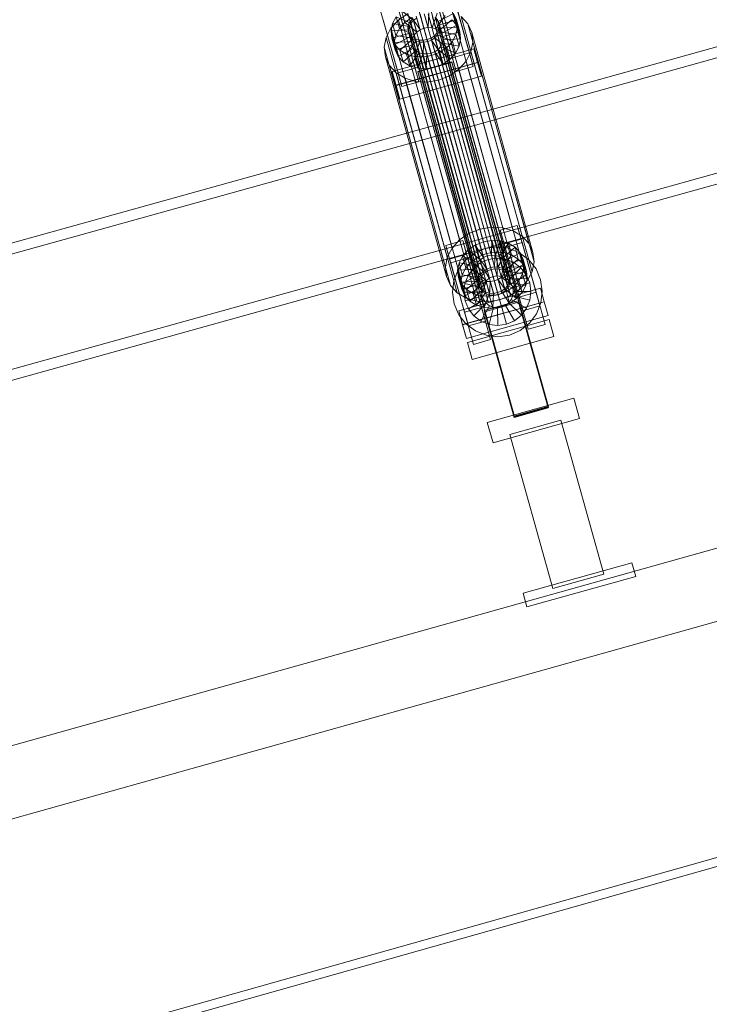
# Model space of a CAD drawing. Header units: millimetres. Extents: x -3490 to 61924, y -72580 to 6847.
# Tile 706 of 1056: x 7902 to 8292, y 1995 to 2552. Entities that reach past the tile are written whole.
import ezdxf

# ---------------------------------------------------------------- set-up
doc = ezdxf.new("R2010")
doc.units = ezdxf.units.MM
doc.layers.add('COTAS_P', color=1, linetype='Continuous', lineweight=0)
doc.layers.add('lateral_C01', color=7, linetype='Continuous', lineweight=0)
doc.dimstyles.new('R19_100', dxfattribs={"dimtxt": 250, "dimasz": 150, "dimexe": 150, "dimexo": 80, "dimgap": 100, "dimtad": 1, "dimtih": 1, "dimtoh": 1, "dimdsep": 46, "dimcen": 0.09, "dimadec": 0, "dimazin": 0, "dimtfac": 1, "dimtdec": 4, "dimtofl": 0, "dimtmove": 0, "dimatfit": 3, "dimfxl": 1, "dimtolj": 1, "dimtzin": 0, "dimarcsym": 0})

# ---------------------------------------------------------------- blocks, each defined once
blk = doc.blocks.new('DIM_R29_1')
at = {"layer": 'COTAS_P'}
for p, q in [((807.35, 1106.67), (9950.73, 3666.67)), ((9950.73, 3666.67), (9794.15, 3669.56)), ((9950.73, 3666.67), (9818.41, 3582.9)), ((10193.38, 2800), (9950.73, 3666.67)), ((807.35, 1106.67), (939.66, 1190.45)), ((1050, 240), (807.35, 1106.67)), ((807.35, 1106.67), (963.92, 1103.78))]:
    blk.add_line(p, q, dxfattribs=at)
blk.add_text('9495 P', height=250, rotation=15.6414, dxfattribs=at).set_placement((5352.08, 2482.97))

msp = doc.modelspace()

# ---------------------------------------------------------------- linework, layer by layer
at = {"layer": 'lateral_C01'}
for p, q in [((1103.221, 51.156), (10242.208, 2626.749)), ((1104.577, 46.344), (10243.564, 2621.936)), ((8578.496, 2615.331), (8144.954, 2494.743)), ((8146.562, 2488.963), (8580.104, 2609.55)), ((8135.809, 2568.491), (8146.442, 2530.636)), ((8156.072, 2533.332), (8145.439, 2571.187)), ((8125.257, 2524.705), (8114.624, 2562.559)), ((8147.591, 2563.45), (8158.224, 2525.596)), ((8104.994, 2559.863), (8115.627, 2522.008)), ((8124.405, 2551.767), (8117.672, 2557.249)), ((8117.672, 2557.249), (8119.516, 2550.618)), ((8127.298, 2558.023), (8161.881, 2433.689)), ((8133.82, 2559.113), (8168.403, 2434.778)), ((8148.594, 2522.9), (8137.961, 2560.754)), ((8140.281, 2558.764), (8174.864, 2434.429)), ((8146.241, 2556.999), (8180.824, 2432.664)), ((8117.779, 2514.272), (8107.146, 2552.126)), ((8111.65, 2547.314), (8115.822, 2551.915)), ((8112.516, 2549.889), (8114.552, 2553.807)), ((8122.927, 2550.137), (8114.552, 2553.807)), ((8114.552, 2553.807), (8116.396, 2547.175)), ((8115.822, 2551.915), (8121.159, 2555.568)), ((8115.822, 2551.915), (8150.405, 2427.581)), ((8116.776, 2554.823), (8127.409, 2516.968)), ((8123.509, 2553.35), (8119.516, 2550.618)), ((8121.159, 2555.568), (8155.742, 2431.234)), ((8121.655, 2549.386), (8122.62, 2551.242)), ((8122.62, 2551.242), (8124.098, 2552.872)), ((8122.62, 2551.242), (8162.736, 2407.013)), ((8124.405, 2551.767), (8122.927, 2550.137)), ((8123.509, 2553.35), (8128.141, 2546.43)), ((8124.098, 2552.872), (8164.214, 2408.644)), ((8126.296, 2553.061), (8124.405, 2551.767)), ((8126.25, 2545.136), (8124.405, 2551.767)), ((8125.989, 2554.167), (8166.105, 2409.938)), ((8128.141, 2546.43), (8126.296, 2553.061)), ((8128.101, 2555.186), (8130.316, 2547.3)), ((8128.164, 2555.036), (8168.28, 2410.808)), ((8130.316, 2547.3), (8128.472, 2553.931)), ((8130.475, 2555.423), (8170.592, 2411.194)), ((8132.627, 2547.686), (8130.783, 2554.317)), ((8132.98, 2556.002), (8132.627, 2547.686)), ((8132.765, 2555.299), (8172.881, 2411.071)), ((8134.916, 2547.562), (8133.072, 2554.194)), ((8134.876, 2554.673), (8174.993, 2410.445)), ((8137.813, 2555.74), (8134.916, 2547.562)), ((8137.028, 2546.937), (8135.184, 2553.568)), ((8136.667, 2553.589), (8138.013, 2552.12)), ((8136.667, 2553.589), (8176.783, 2409.361)), ((8138.321, 2551.014), (8136.974, 2552.484)), ((8138.818, 2545.853), (8136.974, 2552.484)), ((8142.271, 2554.42), (8137.028, 2546.937)), ((8138.013, 2552.12), (8138.824, 2550.365)), ((8138.013, 2552.12), (8178.13, 2407.891)), ((8138.321, 2551.014), (8147.049, 2555.66)), ((8139.132, 2549.26), (8138.321, 2551.014)), ((8140.165, 2544.383), (8138.321, 2551.014)), ((8146.05, 2552.131), (8138.818, 2545.853)), ((8148.762, 2551.956), (8139.132, 2549.26)), ((8148.893, 2549.029), (8146.05, 2552.131)), ((8147.049, 2555.66), (8148.762, 2551.956)), ((8147.049, 2555.66), (8148.893, 2549.029)), ((8150.606, 2545.325), (8148.762, 2551.956)), ((8148.762, 2551.956), (8149.227, 2547.904)), ((8151.294, 2553.938), (8155.094, 2549.791)), ((8151.294, 2553.938), (8185.877, 2429.604)), ((8108.929, 2542.077), (8111.65, 2547.314)), ((8111.65, 2547.314), (8146.234, 2422.979)), ((8111.703, 2545.764), (8112.516, 2549.889)), ((8121.578, 2546.327), (8111.703, 2545.764)), ((8111.703, 2545.764), (8113.547, 2539.132)), ((8112.169, 2541.711), (8111.703, 2545.764)), ((8121.963, 2548.281), (8112.516, 2549.889)), ((8112.516, 2549.889), (8114.36, 2543.258)), ((8116.396, 2547.175), (8114.36, 2543.258)), ((8119.516, 2550.618), (8116.396, 2547.175)), ((8116.396, 2547.175), (8124.772, 2543.505)), ((8119.516, 2550.618), (8126.25, 2545.136)), ((8121.27, 2547.432), (8121.655, 2549.386)), ((8121.491, 2545.512), (8121.27, 2547.432)), ((8121.27, 2547.432), (8161.387, 2403.204)), ((8122.302, 2543.758), (8121.491, 2545.512)), ((8121.491, 2545.512), (8161.607, 2401.284)), ((8121.963, 2548.281), (8121.578, 2546.327)), ((8123.422, 2539.696), (8121.578, 2546.327)), ((8121.578, 2546.327), (8121.798, 2544.407)), ((8121.655, 2549.386), (8161.772, 2405.158)), ((8122.927, 2550.137), (8121.963, 2548.281)), ((8123.807, 2541.65), (8121.963, 2548.281)), ((8124.772, 2543.505), (8122.927, 2550.137)), ((8126.25, 2545.136), (8128.141, 2546.43)), ((8128.141, 2546.43), (8130.316, 2547.3)), ((8130.316, 2547.3), (8132.627, 2547.686)), ((8132.627, 2547.686), (8134.916, 2547.562)), ((8134.916, 2547.562), (8137.028, 2546.937)), ((8137.028, 2546.937), (8138.818, 2545.853)), ((8138.66, 2546.491), (8137.696, 2544.636)), ((8138.003, 2543.531), (8138.968, 2545.386)), ((8139.045, 2548.446), (8138.66, 2546.491)), ((8138.66, 2546.491), (8178.777, 2402.263)), ((8138.818, 2545.853), (8140.165, 2544.383)), ((8138.824, 2550.365), (8139.045, 2548.446)), ((8178.941, 2406.137), (8138.824, 2550.365)), ((8138.968, 2545.386), (8139.353, 2547.34)), ((8138.968, 2545.386), (8148.415, 2543.778)), ((8140.812, 2538.755), (8138.968, 2545.386)), ((8139.045, 2548.446), (8179.162, 2404.217)), ((8139.132, 2549.26), (8140.976, 2542.629)), ((8139.353, 2547.34), (8139.132, 2549.26)), ((8139.353, 2547.34), (8149.227, 2547.904)), ((8141.197, 2540.709), (8139.353, 2547.34)), ((8148.893, 2549.029), (8140.165, 2544.383)), ((8140.976, 2542.629), (8150.606, 2545.325)), ((8149.227, 2547.904), (8148.415, 2543.778)), ((8150.606, 2545.325), (8148.893, 2549.029)), ((8149.227, 2547.904), (8151.072, 2541.272)), ((8151.072, 2541.272), (8150.606, 2545.325)), ((8155.094, 2549.791), (8157.384, 2544.84)), ((8155.094, 2549.791), (8189.677, 2425.457)), ((8163.398, 2428.431), (8596.941, 2549.019)), ((8107.842, 2536.562), (8108.929, 2542.077)), ((8108.929, 2542.077), (8143.512, 2417.742)), ((8121.798, 2544.407), (8112.169, 2541.711)), ((8112.169, 2541.711), (8114.013, 2535.08)), ((8113.882, 2538.007), (8112.169, 2541.711)), ((8114.36, 2543.258), (8113.547, 2539.132)), ((8113.547, 2539.132), (8123.422, 2539.696)), ((8122.61, 2542.653), (8113.882, 2538.007)), ((8114.36, 2543.258), (8123.807, 2541.65)), ((8123.956, 2541.183), (8116.724, 2534.905)), ((8125.747, 2540.099), (8120.504, 2532.616)), ((8123.643, 2537.776), (8121.798, 2544.407)), ((8121.798, 2544.407), (8122.61, 2542.653)), ((8123.649, 2542.288), (8122.302, 2543.758)), ((8122.302, 2543.758), (8162.419, 2399.53)), ((8124.454, 2536.022), (8122.61, 2542.653)), ((8122.61, 2542.653), (8123.956, 2541.183)), ((8123.422, 2539.696), (8123.807, 2541.65)), ((8123.643, 2537.776), (8123.422, 2539.696)), ((8125.439, 2541.204), (8123.649, 2542.288)), ((8123.649, 2542.288), (8163.765, 2398.06)), ((8123.807, 2541.65), (8124.772, 2543.505)), ((8125.801, 2534.552), (8123.956, 2541.183)), ((8123.956, 2541.183), (8125.747, 2540.099)), ((8124.772, 2543.505), (8126.25, 2545.136)), ((8127.551, 2540.579), (8125.439, 2541.204)), ((8125.439, 2541.204), (8165.556, 2396.976)), ((8127.591, 2533.468), (8125.747, 2540.099)), ((8125.747, 2540.099), (8127.858, 2539.474)), ((8129.84, 2540.455), (8127.551, 2540.579)), ((8127.551, 2540.579), (8167.667, 2396.35)), ((8132.151, 2540.841), (8129.84, 2540.455)), ((8129.84, 2540.455), (8169.957, 2396.227)), ((8130.148, 2539.35), (8132.459, 2539.736)), ((8134.327, 2541.711), (8132.151, 2540.841)), ((8132.151, 2540.841), (8172.268, 2396.613)), ((8132.459, 2539.736), (8134.634, 2540.606)), ((8132.459, 2539.736), (8134.674, 2531.85)), ((8134.303, 2533.105), (8132.459, 2539.736)), ((8136.218, 2543.005), (8134.327, 2541.711)), ((8134.327, 2541.711), (8174.443, 2397.483)), ((8134.634, 2540.606), (8136.525, 2541.9)), ((8134.634, 2540.606), (8139.266, 2533.686)), ((8136.478, 2533.975), (8134.634, 2540.606)), ((8137.696, 2544.636), (8136.218, 2543.005)), ((8136.218, 2543.005), (8176.334, 2398.777)), ((8136.525, 2541.9), (8138.003, 2543.531)), ((8136.525, 2541.9), (8143.258, 2536.418)), ((8138.37, 2535.269), (8136.525, 2541.9)), ((8137.696, 2544.636), (8177.812, 2400.407)), ((8138.003, 2543.531), (8146.379, 2539.861)), ((8139.848, 2536.899), (8138.003, 2543.531)), ((8140.165, 2544.383), (8140.976, 2542.629)), ((8141.197, 2540.709), (8140.812, 2538.755)), ((8140.976, 2542.629), (8141.197, 2540.709)), ((8151.072, 2541.272), (8141.197, 2540.709)), ((8146.379, 2539.861), (8143.258, 2536.418)), ((8148.415, 2543.778), (8146.379, 2539.861)), ((8146.379, 2539.861), (8148.223, 2533.229)), ((8148.415, 2543.778), (8150.259, 2537.147)), ((8150.259, 2537.147), (8151.072, 2541.272)), ((8157.384, 2544.84), (8158.007, 2539.422)), ((8191.967, 2420.506), (8157.384, 2544.84)), ((8598.549, 2543.238), (8165.006, 2422.651)), ((8108.465, 2531.144), (8107.842, 2536.562)), ((8107.842, 2536.562), (8142.425, 2412.227)), ((8112.295, 2522.777), (8158.518, 2535.718)), ((8113.547, 2539.132), (8114.013, 2535.08)), ((8113.882, 2538.007), (8115.726, 2531.376)), ((8116.724, 2534.905), (8113.882, 2538.007)), ((8114.013, 2535.08), (8123.643, 2537.776)), ((8114.013, 2535.08), (8115.726, 2531.376)), ((8115.726, 2531.376), (8124.454, 2536.022)), ((8116.724, 2534.905), (8118.569, 2528.274)), ((8120.504, 2532.616), (8116.724, 2534.905)), ((8118.569, 2528.274), (8125.801, 2534.552)), ((8124.454, 2536.022), (8123.643, 2537.776)), ((8125.801, 2534.552), (8124.454, 2536.022)), ((8127.858, 2539.474), (8124.962, 2531.296)), ((8127.591, 2533.468), (8125.801, 2534.552)), ((8129.703, 2532.842), (8127.858, 2539.474)), ((8127.858, 2539.474), (8130.148, 2539.35)), ((8130.148, 2539.35), (8129.795, 2531.034)), ((8131.992, 2532.719), (8130.148, 2539.35)), ((8138.37, 2535.269), (8136.478, 2533.975)), ((8139.848, 2536.899), (8138.37, 2535.269)), ((8145.103, 2529.787), (8138.37, 2535.269)), ((8143.258, 2536.418), (8139.266, 2533.686)), ((8140.812, 2538.755), (8139.848, 2536.899)), ((8148.223, 2533.229), (8139.848, 2536.899)), ((8150.259, 2537.147), (8140.812, 2538.755)), ((8143.258, 2536.418), (8145.103, 2529.787)), ((8148.223, 2533.229), (8150.259, 2537.147)), ((8158.007, 2539.422), (8156.92, 2533.907)), ((8158.007, 2539.422), (8192.59, 2415.088)), ((8158.518, 2535.718), (8160.669, 2527.982)), ((8160.733, 2527.832), (8158.518, 2535.718)), ((8110.755, 2526.193), (8108.465, 2531.144)), ((8108.465, 2531.144), (8143.048, 2406.809)), ((8115.726, 2531.376), (8118.569, 2528.274)), ((8120.504, 2532.616), (8122.348, 2525.985)), ((8124.962, 2531.296), (8120.504, 2532.616)), ((8122.348, 2525.985), (8127.591, 2533.468)), ((8124.962, 2531.296), (8126.806, 2524.665)), ((8129.795, 2531.034), (8124.962, 2531.296)), ((8126.806, 2524.665), (8129.703, 2532.842)), ((8129.703, 2532.842), (8127.591, 2533.468)), ((8131.992, 2532.719), (8129.703, 2532.842)), ((8134.674, 2531.85), (8129.795, 2531.034)), ((8129.795, 2531.034), (8131.64, 2524.403)), ((8131.64, 2524.403), (8131.992, 2532.719)), ((8134.303, 2533.105), (8131.992, 2532.719)), ((8136.478, 2533.975), (8134.303, 2533.105)), ((8136.518, 2525.218), (8134.303, 2533.105)), ((8139.266, 2533.686), (8134.674, 2531.85)), ((8134.674, 2531.85), (8136.518, 2525.218)), ((8141.11, 2527.055), (8136.478, 2533.975)), ((8139.266, 2533.686), (8141.11, 2527.055)), ((8141.11, 2527.055), (8145.103, 2529.787)), ((8145.103, 2529.787), (8148.223, 2533.229)), ((8156.072, 2533.332), (8146.442, 2530.636)), ((8146.442, 2530.636), (8148.594, 2522.9)), ((8154.198, 2528.67), (8150.027, 2524.069)), ((8156.92, 2533.907), (8154.198, 2528.67)), ((8154.198, 2528.67), (8188.781, 2404.335)), ((8158.224, 2525.596), (8156.072, 2533.332)), ((8156.92, 2533.907), (8191.503, 2409.572)), ((8114.555, 2522.046), (8110.755, 2526.193)), ((8110.755, 2526.193), (8145.338, 2401.858)), ((8160.669, 2527.982), (8114.447, 2515.04)), ((8160.733, 2527.832), (8114.51, 2514.891)), ((8125.257, 2524.705), (8115.627, 2522.008)), ((8118.569, 2528.274), (8122.348, 2525.985)), ((8122.348, 2525.985), (8126.806, 2524.665)), ((8127.409, 2516.968), (8125.257, 2524.705)), ((8126.806, 2524.665), (8131.64, 2524.403)), ((8126.818, 2522.806), (8146.078, 2528.198)), ((8146.146, 2527.953), (8126.887, 2522.56)), ((8131.64, 2524.403), (8136.518, 2525.218)), ((8136.518, 2525.218), (8141.11, 2527.055)), ((8150.027, 2524.069), (8144.69, 2520.416)), ((8146.078, 2528.198), (8146.146, 2527.953)), ((8200.709, 2333.088), (8146.078, 2528.198)), ((8146.146, 2527.953), (8200.778, 2332.842)), ((8148.594, 2522.9), (8158.224, 2525.596)), ((8150.027, 2524.069), (8184.61, 2399.734)), ((8160.669, 2527.982), (8162.885, 2520.096)), ((8162.885, 2520.096), (8160.733, 2527.832)), ((8114.447, 2515.04), (8112.295, 2522.777)), ((8112.295, 2522.777), (8114.51, 2514.891)), ((8119.608, 2518.985), (8114.555, 2522.046)), ((8114.555, 2522.046), (8149.138, 2397.711)), ((8115.627, 2522.008), (8117.779, 2514.272)), ((8116.662, 2507.154), (8162.885, 2520.096)), ((8125.567, 2517.22), (8119.608, 2518.985)), ((8119.608, 2518.985), (8154.191, 2394.651)), ((8126.887, 2522.56), (8126.818, 2522.806)), ((8181.45, 2327.695), (8126.818, 2522.806)), ((8181.518, 2327.45), (8126.887, 2522.56)), ((8138.551, 2517.961), (8132.029, 2516.871)), ((8144.69, 2520.416), (8138.551, 2517.961)), ((8138.551, 2517.961), (8173.134, 2393.626)), ((8144.69, 2520.416), (8179.273, 2396.081)), ((8116.662, 2507.154), (8114.447, 2515.04)), ((8114.51, 2514.891), (8116.662, 2507.154)), ((8117.779, 2514.272), (8127.409, 2516.968)), ((8132.029, 2516.871), (8125.567, 2517.22)), ((8125.567, 2517.22), (8160.151, 2392.886)), ((8132.029, 2516.871), (8166.612, 2392.536)), ((8144.954, 2494.743), (7566.897, 2333.96)), ((8163.398, 2428.431), (8144.954, 2494.743)), ((8144.954, 2494.743), (8146.562, 2488.963)), ((7568.505, 2328.179), (8146.562, 2488.963)), ((8146.562, 2488.963), (8165.006, 2422.651)), ((8168.403, 2434.778), (8161.881, 2433.689)), ((8174.864, 2434.429), (8168.403, 2434.778)), ((8173.466, 2433.104), (8183.096, 2435.8)), ((8180.824, 2432.664), (8174.864, 2434.429)), ((8183.096, 2435.8), (8185.248, 2428.064)), ((8193.729, 2397.946), (8183.096, 2435.8)), ((7585.341, 2267.648), (8163.398, 2428.431)), ((8155.742, 2431.234), (8150.405, 2427.581)), ((8161.881, 2433.689), (8155.742, 2431.234)), ((8175.618, 2425.367), (8173.466, 2433.104)), ((8173.466, 2433.104), (8184.099, 2395.249)), ((8185.877, 2429.604), (8180.824, 2432.664)), ((8189.677, 2425.457), (8185.877, 2429.604)), ((8142.651, 2424.476), (8152.281, 2427.172)), ((8144.803, 2416.74), (8142.651, 2424.476)), ((8142.651, 2424.476), (8153.284, 2386.622)), ((8146.234, 2422.979), (8143.512, 2417.742)), ((8150.405, 2427.581), (8146.234, 2422.979)), ((8152.281, 2427.172), (8154.433, 2419.436)), ((8162.914, 2389.318), (8152.281, 2427.172)), ((8155.329, 2421.862), (8159.321, 2424.594)), ((8159.321, 2424.594), (8163.913, 2426.431)), ((8163.953, 2417.675), (8159.321, 2424.594)), ((8159.321, 2424.594), (8161.166, 2417.963)), ((8163.913, 2426.431), (8168.792, 2427.246)), ((8166.129, 2418.545), (8163.913, 2426.431)), ((8163.913, 2426.431), (8165.758, 2419.8)), ((8165.006, 2422.651), (8171.57, 2423.59)), ((8168.44, 2418.931), (8168.792, 2427.246)), ((8168.792, 2427.246), (8173.626, 2426.985)), ((8168.792, 2427.246), (8170.637, 2420.615)), ((8170.729, 2418.807), (8173.626, 2426.985)), ((8171.57, 2423.59), (8178.153, 2422.798)), ((8172.841, 2418.182), (8178.084, 2425.664)), ((8173.626, 2426.985), (8178.084, 2425.664)), ((8173.626, 2426.985), (8175.47, 2420.354)), ((8174.631, 2417.097), (8181.863, 2423.375)), ((8185.248, 2428.064), (8175.618, 2425.367)), ((8186.251, 2387.513), (8175.618, 2425.367)), ((8176.246, 2423.305), (8185.875, 2426.002)), ((8176.246, 2423.305), (8189.187, 2377.083)), ((8178.084, 2425.664), (8181.863, 2423.375)), ((8178.084, 2425.664), (8179.928, 2419.033)), ((8178.153, 2422.798), (8184.307, 2420.329)), ((8181.863, 2423.375), (8184.706, 2420.273)), ((8181.863, 2423.375), (8183.707, 2416.744)), ((8185.248, 2428.064), (8195.881, 2390.209)), ((8198.817, 2379.779), (8185.875, 2426.002)), ((8191.967, 2420.506), (8189.677, 2425.457)), ((8165.006, 2422.651), (7586.949, 2261.867)), ((8143.512, 2417.742), (8142.425, 2412.227)), ((8154.433, 2419.436), (8144.803, 2416.74)), ((8145.431, 2414.678), (8155.06, 2417.374)), ((8150.173, 2414.503), (8152.209, 2418.42)), ((8152.209, 2418.42), (8155.329, 2421.862)), ((8160.584, 2414.75), (8152.209, 2418.42)), ((8152.209, 2418.42), (8154.053, 2411.789)), ((8153.694, 2415.95), (8158.909, 2420.045)), ((8154.433, 2419.436), (8165.066, 2381.581)), ((8168.002, 2371.151), (8155.06, 2417.374)), ((8162.062, 2416.38), (8155.329, 2421.862)), ((8155.329, 2421.862), (8157.174, 2415.231)), ((8161.166, 2417.963), (8157.174, 2415.231)), ((8158.909, 2420.045), (8165.006, 2422.651)), ((8165.758, 2419.8), (8161.166, 2417.963)), ((8161.166, 2417.963), (8165.798, 2411.044)), ((8163.953, 2417.675), (8162.062, 2416.38)), ((8166.129, 2418.545), (8163.953, 2417.675)), ((8165.798, 2411.044), (8163.953, 2417.675)), ((8170.637, 2420.615), (8165.758, 2419.8)), ((8165.758, 2419.8), (8167.973, 2411.913)), ((8168.44, 2418.931), (8166.129, 2418.545)), ((8167.973, 2411.913), (8166.129, 2418.545)), ((8166.732, 2416.488), (8171.642, 2417.19)), ((8170.729, 2418.807), (8168.44, 2418.931)), ((8170.284, 2412.3), (8168.44, 2418.931)), ((8170.637, 2420.615), (8170.284, 2412.3)), ((8175.47, 2420.354), (8170.637, 2420.615)), ((8172.841, 2418.182), (8170.729, 2418.807)), ((8172.574, 2412.176), (8170.729, 2418.807)), ((8171.753, 2407.191), (8171.642, 2417.19)), ((8171.642, 2417.19), (8176.566, 2416.598)), ((8175.47, 2420.354), (8172.574, 2412.176)), ((8174.631, 2417.097), (8172.841, 2418.182)), ((8174.685, 2411.55), (8172.841, 2418.182)), ((8179.928, 2419.033), (8174.685, 2411.55)), ((8179.928, 2419.033), (8175.47, 2420.354)), ((8175.978, 2415.628), (8184.706, 2420.273)), ((8183.707, 2416.744), (8179.928, 2419.033)), ((8184.307, 2420.329), (8189.613, 2416.352)), ((8184.706, 2420.273), (8186.419, 2416.57)), ((8184.706, 2420.273), (8186.55, 2413.642)), ((8192.59, 2415.088), (8191.967, 2420.506)), ((8142.425, 2412.227), (8143.048, 2406.809)), ((8155.436, 2378.885), (8144.803, 2416.74)), ((8145.431, 2414.678), (8158.372, 2368.455)), ((8149.36, 2410.377), (8150.173, 2414.503)), ((8149.716, 2410.644), (8153.694, 2415.95)), ((8159.62, 2412.894), (8150.173, 2414.503)), ((8150.173, 2414.503), (8152.017, 2407.871)), ((8154.053, 2411.789), (8152.017, 2407.871)), ((8157.174, 2415.231), (8154.053, 2411.789)), ((8154.053, 2411.789), (8162.429, 2408.119)), ((8157.174, 2415.231), (8163.907, 2409.749)), ((8158.27, 2411.475), (8162.171, 2414.538)), ((8159.62, 2412.894), (8159.235, 2410.94)), ((8160.584, 2414.75), (8159.62, 2412.894)), ((8161.464, 2406.263), (8159.62, 2412.894)), ((8162.062, 2416.38), (8160.584, 2414.75)), ((8162.429, 2408.119), (8160.584, 2414.75)), ((8163.907, 2409.749), (8162.062, 2416.38)), ((8162.171, 2414.538), (8166.732, 2416.488)), ((8167.267, 2405.935), (8162.171, 2414.538)), ((8165.798, 2411.044), (8167.973, 2411.913)), ((8169.428, 2406.858), (8166.732, 2416.488)), ((8167.973, 2411.913), (8170.284, 2412.3)), ((8170.284, 2412.3), (8172.574, 2412.176)), ((8172.574, 2412.176), (8174.685, 2411.55)), ((8174.086, 2406.91), (8176.566, 2416.598)), ((8175.978, 2415.628), (8174.631, 2417.097)), ((8176.475, 2410.466), (8174.631, 2417.097)), ((8176.789, 2413.873), (8175.978, 2415.628)), ((8177.822, 2408.997), (8175.978, 2415.628)), ((8176.267, 2406.035), (8181.169, 2414.751)), ((8183.707, 2416.744), (8176.475, 2410.466)), ((8176.566, 2416.598), (8181.169, 2414.751)), ((8176.625, 2409.999), (8177.01, 2411.954)), ((8186.419, 2416.57), (8176.789, 2413.873)), ((8176.789, 2413.873), (8178.633, 2407.242)), ((8177.01, 2411.954), (8176.789, 2413.873)), ((8177.01, 2411.954), (8186.885, 2412.517)), ((8178.854, 2405.323), (8177.01, 2411.954)), ((8186.55, 2413.642), (8177.822, 2408.997)), ((8178.147, 2404.626), (8185.138, 2411.776)), ((8181.169, 2414.751), (8185.138, 2411.776)), ((8186.55, 2413.642), (8183.707, 2416.744)), ((8185.138, 2411.776), (8188.201, 2407.875)), ((8186.885, 2412.517), (8186.072, 2408.391)), ((8188.263, 2409.938), (8186.419, 2416.57)), ((8186.419, 2416.57), (8186.885, 2412.517)), ((8188.263, 2409.938), (8186.55, 2413.642)), ((8186.885, 2412.517), (8188.729, 2405.886)), ((8189.613, 2416.352), (8193.708, 2411.137)), ((8191.503, 2409.572), (8192.59, 2415.088)), ((8143.048, 2406.809), (8145.338, 2401.858)), ((8147.248, 2404.49), (8149.716, 2410.644)), ((8159.235, 2410.94), (8149.36, 2410.377)), ((8149.36, 2410.377), (8151.204, 2403.746)), ((8149.826, 2406.324), (8149.36, 2410.377)), ((8159.456, 2409.02), (8149.826, 2406.324)), ((8149.826, 2406.324), (8151.67, 2399.693)), ((8151.539, 2402.621), (8149.826, 2406.324)), ((8152.017, 2407.871), (8151.204, 2403.746)), ((8160.267, 2407.266), (8151.539, 2402.621)), ((8152.017, 2407.871), (8161.464, 2406.263)), ((8153.448, 2402.903), (8155.294, 2407.507)), ((8155.294, 2407.507), (8158.27, 2411.475)), ((8164.01, 2402.604), (8155.294, 2407.507)), ((8165.419, 2404.484), (8158.27, 2411.475)), ((8161.079, 2404.309), (8159.235, 2410.94)), ((8159.235, 2410.94), (8159.456, 2409.02)), ((8161.3, 2402.389), (8159.456, 2409.02)), ((8159.456, 2409.02), (8160.267, 2407.266)), ((8162.111, 2400.635), (8160.267, 2407.266)), ((8160.267, 2407.266), (8161.614, 2405.797)), ((8161.079, 2404.309), (8161.464, 2406.263)), ((8161.464, 2406.263), (8162.429, 2408.119)), ((8162.736, 2407.013), (8161.772, 2405.158)), ((8162.429, 2408.119), (8163.907, 2409.749)), ((8164.214, 2408.644), (8162.736, 2407.013)), ((8163.907, 2409.749), (8165.798, 2411.044)), ((8166.105, 2409.938), (8164.214, 2408.644)), ((8168.28, 2410.808), (8166.105, 2409.938)), ((8167.267, 2405.935), (8169.428, 2406.858)), ((8170.592, 2411.194), (8168.28, 2410.808)), ((8169.428, 2406.858), (8171.753, 2407.191)), ((8172.881, 2411.071), (8170.592, 2411.194)), ((8171.753, 2407.191), (8174.086, 2406.91)), ((8172.291, 2405.219), (8174.182, 2406.513)), ((8174.993, 2410.445), (8172.881, 2411.071)), ((8174.086, 2406.91), (8176.267, 2406.035)), ((8174.182, 2406.513), (8175.66, 2408.144)), ((8174.182, 2406.513), (8180.915, 2401.032)), ((8176.027, 2399.882), (8174.182, 2406.513)), ((8174.685, 2411.55), (8176.475, 2410.466)), ((8176.783, 2409.361), (8174.993, 2410.445)), ((8175.66, 2408.144), (8176.625, 2409.999)), ((8175.66, 2408.144), (8184.036, 2404.474)), ((8177.505, 2401.513), (8175.66, 2408.144)), ((8176.267, 2406.035), (8178.147, 2404.626)), ((8176.475, 2410.466), (8177.822, 2408.997)), ((8176.625, 2409.999), (8186.072, 2408.391)), ((8178.469, 2403.368), (8176.625, 2409.999)), ((8178.13, 2407.891), (8176.783, 2409.361)), ((8177.822, 2408.997), (8178.633, 2407.242)), ((8178.941, 2406.137), (8178.13, 2407.891)), ((8178.633, 2407.242), (8188.263, 2409.938)), ((8178.633, 2407.242), (8178.854, 2405.323)), ((8179.162, 2404.217), (8178.941, 2406.137)), ((8179.598, 2402.778), (8188.201, 2407.875)), ((8186.072, 2408.391), (8184.036, 2404.474)), ((8186.072, 2408.391), (8187.916, 2401.76)), ((8188.201, 2407.875), (8190.151, 2403.314)), ((8188.729, 2405.886), (8188.263, 2409.938)), ((8188.781, 2404.335), (8191.503, 2409.572)), ((8193.708, 2411.137), (8196.314, 2405.04)), ((8145.338, 2401.858), (8149.138, 2397.711)), ((8146.456, 2397.907), (8147.248, 2404.49)), ((8151.204, 2403.746), (8161.079, 2404.309)), ((8151.204, 2403.746), (8151.67, 2399.693)), ((8151.539, 2402.621), (8153.383, 2395.989)), ((8154.382, 2399.518), (8151.539, 2402.621)), ((8151.67, 2399.693), (8161.3, 2402.389)), ((8152.855, 2397.979), (8153.448, 2402.903)), ((8153.383, 2395.989), (8162.111, 2400.635)), ((8163.135, 2400.423), (8153.448, 2402.903)), ((8161.614, 2405.797), (8154.382, 2399.518)), ((8163.404, 2404.712), (8158.161, 2397.229)), ((8161.3, 2402.389), (8161.079, 2404.309)), ((8162.111, 2400.635), (8161.3, 2402.389)), ((8161.772, 2405.158), (8161.387, 2403.204)), ((8161.387, 2403.204), (8161.607, 2401.284)), ((8161.607, 2401.284), (8162.419, 2399.53)), ((8163.458, 2399.165), (8161.614, 2405.797)), ((8161.614, 2405.797), (8163.404, 2404.712)), ((8163.458, 2399.165), (8162.111, 2400.635)), ((8165.515, 2404.087), (8162.619, 2395.909)), ((8163.135, 2400.423), (8164.01, 2402.604)), ((8165.248, 2398.081), (8163.404, 2404.712)), ((8163.404, 2404.712), (8165.515, 2404.087)), ((8164.01, 2402.604), (8165.419, 2404.484)), ((8165.419, 2404.484), (8167.267, 2405.935)), ((8167.36, 2397.456), (8165.515, 2404.087)), ((8165.515, 2404.087), (8167.805, 2403.963)), ((8167.805, 2403.963), (8167.452, 2395.648)), ((8167.805, 2403.963), (8170.116, 2404.349)), ((8169.649, 2397.332), (8167.805, 2403.963)), ((8170.116, 2404.349), (8172.291, 2405.219)), ((8170.116, 2404.349), (8172.331, 2396.463)), ((8171.96, 2397.718), (8170.116, 2404.349)), ((8172.291, 2405.219), (8176.923, 2398.299)), ((8174.136, 2398.588), (8172.291, 2405.219)), ((8177.505, 2401.513), (8176.027, 2399.882)), ((8180.915, 2401.032), (8176.923, 2398.299)), ((8178.469, 2403.368), (8177.505, 2401.513)), ((8185.88, 2397.843), (8177.505, 2401.513)), ((8177.812, 2400.407), (8178.777, 2402.263)), ((8178.147, 2404.626), (8179.598, 2402.778)), ((8178.854, 2405.323), (8178.469, 2403.368)), ((8187.916, 2401.76), (8178.469, 2403.368)), ((8178.777, 2402.263), (8179.162, 2404.217)), ((8188.729, 2405.886), (8178.854, 2405.323)), ((8179.598, 2402.778), (8180.521, 2400.618)), ((8190.151, 2403.314), (8180.521, 2400.618)), ((8180.521, 2400.618), (8180.854, 2398.292)), ((8184.036, 2404.474), (8180.915, 2401.032)), ((8180.915, 2401.032), (8182.76, 2394.4)), ((8184.036, 2404.474), (8185.88, 2397.843)), ((8184.61, 2399.734), (8188.781, 2404.335)), ((8185.88, 2397.843), (8187.916, 2401.76)), ((8187.916, 2401.76), (8188.729, 2405.886)), ((8190.151, 2403.314), (8190.853, 2398.404)), ((8196.314, 2405.04), (8197.253, 2398.476)), ((8147.395, 2391.343), (8146.456, 2397.907)), ((8149.138, 2397.711), (8154.191, 2394.651)), ((8149.952, 2387.39), (8196.175, 2400.332)), ((8151.67, 2399.693), (8153.383, 2395.989)), ((8162.855, 2398.091), (8152.855, 2397.979)), ((8153.558, 2393.069), (8152.855, 2397.979)), ((8153.383, 2395.989), (8156.226, 2392.887)), ((8163.188, 2395.765), (8153.558, 2393.069)), ((8154.382, 2399.518), (8156.226, 2392.887)), ((8158.161, 2397.229), (8154.382, 2399.518)), ((8156.226, 2392.887), (8163.458, 2399.165)), ((8158.161, 2397.229), (8160.005, 2390.598)), ((8162.619, 2395.909), (8158.161, 2397.229)), ((8160.005, 2390.598), (8165.248, 2398.081)), ((8162.419, 2399.53), (8163.765, 2398.06)), ((8162.619, 2395.909), (8164.463, 2389.278)), ((8167.452, 2395.648), (8162.619, 2395.909)), ((8162.855, 2398.091), (8163.135, 2400.423)), ((8163.188, 2395.765), (8162.855, 2398.091)), ((8164.111, 2393.604), (8163.188, 2395.765)), ((8165.248, 2398.081), (8163.458, 2399.165)), ((8163.765, 2398.06), (8165.556, 2396.976)), ((8164.463, 2389.278), (8167.36, 2397.456)), ((8167.36, 2397.456), (8165.248, 2398.081)), ((8165.556, 2396.976), (8167.667, 2396.35)), ((8169.649, 2397.332), (8167.36, 2397.456)), ((8172.331, 2396.463), (8167.452, 2395.648)), ((8167.452, 2395.648), (8169.297, 2389.016)), ((8167.667, 2396.35), (8169.957, 2396.227)), ((8169.297, 2389.016), (8169.649, 2397.332)), ((8171.96, 2397.718), (8169.649, 2397.332)), ((8169.957, 2396.227), (8172.268, 2396.613)), ((8174.136, 2398.588), (8171.96, 2397.718)), ((8174.176, 2389.832), (8171.96, 2397.718)), ((8172.268, 2396.613), (8174.443, 2397.483)), ((8176.923, 2398.299), (8172.331, 2396.463)), ((8172.331, 2396.463), (8174.176, 2389.832)), ((8173.134, 2393.626), (8179.273, 2396.081)), ((8176.027, 2399.882), (8174.136, 2398.588)), ((8178.768, 2391.668), (8174.136, 2398.588)), ((8174.443, 2397.483), (8176.334, 2398.777)), ((8182.76, 2394.4), (8176.027, 2399.882)), ((8176.334, 2398.777), (8177.812, 2400.407)), ((8176.923, 2398.299), (8178.768, 2391.668)), ((8179.273, 2396.081), (8184.61, 2399.734)), ((8180.573, 2395.959), (8179.698, 2393.779)), ((8180.854, 2398.292), (8180.573, 2395.959)), ((8180.573, 2395.959), (8190.261, 2393.48)), ((8180.854, 2398.292), (8190.853, 2398.404)), ((8182.76, 2394.4), (8185.88, 2397.843)), ((8193.729, 2397.946), (8184.099, 2395.249)), ((8184.099, 2395.249), (8186.251, 2387.513)), ((8190.853, 2398.404), (8190.261, 2393.48)), ((8195.881, 2390.209), (8193.729, 2397.946)), ((8196.175, 2400.332), (8198.327, 2392.595)), ((8198.39, 2392.445), (8196.175, 2400.332)), ((8197.253, 2398.476), (8196.461, 2391.892)), ((8150.001, 2385.246), (8147.395, 2391.343)), ((8198.327, 2392.595), (8152.104, 2379.654)), ((8198.39, 2392.445), (8152.167, 2379.504)), ((8162.914, 2389.318), (8153.284, 2386.622)), ((8155.507, 2388.508), (8153.558, 2393.069)), ((8154.191, 2394.651), (8160.151, 2392.886)), ((8164.111, 2393.604), (8155.507, 2388.508)), ((8156.226, 2392.887), (8160.005, 2390.598)), ((8165.562, 2391.757), (8158.57, 2384.607)), ((8160.005, 2390.598), (8164.463, 2389.278)), ((8160.151, 2392.886), (8166.612, 2392.536)), ((8167.442, 2390.347), (8162.539, 2381.632)), ((8165.066, 2381.581), (8162.914, 2389.318)), ((8165.562, 2391.757), (8164.111, 2393.604)), ((8164.398, 2387.696), (8183.657, 2393.089)), ((8183.881, 2392.29), (8164.622, 2386.896)), ((8167.442, 2390.347), (8165.562, 2391.757)), ((8166.612, 2392.536), (8173.134, 2393.626)), ((8169.622, 2389.473), (8167.142, 2379.785)), ((8169.622, 2389.473), (8167.442, 2390.347)), ((8169.297, 2389.016), (8174.176, 2389.832)), ((8171.955, 2389.192), (8169.622, 2389.473)), ((8174.281, 2389.525), (8171.955, 2389.192)), ((8174.176, 2389.832), (8178.768, 2391.668)), ((8176.441, 2390.448), (8174.281, 2389.525)), ((8174.281, 2389.525), (8176.977, 2379.895)), ((8178.289, 2391.899), (8176.441, 2390.448)), ((8176.441, 2390.448), (8181.538, 2381.844)), ((8179.698, 2393.779), (8178.289, 2391.899)), ((8178.289, 2391.899), (8185.439, 2384.908)), ((8178.768, 2391.668), (8182.76, 2394.4)), ((8179.698, 2393.779), (8188.414, 2388.876)), ((8183.657, 2393.089), (8183.881, 2392.29)), ((8200.4, 2333.301), (8183.657, 2393.089)), ((8183.881, 2392.29), (8200.624, 2332.501)), ((8186.251, 2387.513), (8195.881, 2390.209)), ((8190.261, 2393.48), (8188.414, 2388.876)), ((8196.461, 2391.892), (8193.992, 2385.738)), ((8198.327, 2392.595), (8200.542, 2384.709)), ((8200.542, 2384.709), (8198.39, 2392.445)), ((8152.104, 2379.654), (8149.952, 2387.39)), ((8149.952, 2387.39), (8152.167, 2379.504)), ((8154.096, 2380.031), (8150.001, 2385.246)), ((8153.284, 2386.622), (8155.436, 2378.885)), ((8154.319, 2371.767), (8200.542, 2384.709)), ((8158.57, 2384.607), (8155.507, 2388.508)), ((8162.539, 2381.632), (8158.57, 2384.607)), ((8164.622, 2386.896), (8164.398, 2387.696)), ((8181.141, 2327.907), (8164.398, 2387.696)), ((8164.463, 2389.278), (8169.297, 2389.016)), ((8181.365, 2327.108), (8164.622, 2386.896)), ((8171.955, 2389.192), (8172.067, 2379.193)), ((8185.439, 2384.908), (8181.538, 2381.844)), ((8188.414, 2388.876), (8185.439, 2384.908)), ((8193.992, 2385.738), (8190.015, 2380.433)), ((8154.319, 2371.767), (8152.104, 2379.654)), ((8152.167, 2379.504), (8154.319, 2371.767)), ((8159.401, 2376.054), (8154.096, 2380.031)), ((8154.944, 2369.572), (8201.167, 2382.514)), ((8155.436, 2378.885), (8165.066, 2381.581)), ((8167.142, 2379.785), (8162.539, 2381.632)), ((8172.067, 2379.193), (8167.142, 2379.785)), ((8187.685, 2378.739), (8168.426, 2373.347)), ((8176.977, 2379.895), (8172.067, 2379.193)), ((8181.538, 2381.844), (8176.977, 2379.895)), ((8190.015, 2380.433), (8184.8, 2376.338)), ((8187.685, 2378.739), (8200.519, 2332.902)), ((8189.187, 2377.083), (8198.817, 2379.779)), ((8203.863, 2372.884), (8201.167, 2382.514)), ((8157.64, 2359.943), (8203.863, 2372.884)), ((8165.555, 2373.585), (8159.401, 2376.054)), ((8172.139, 2372.793), (8165.555, 2373.585)), ((8181.259, 2327.51), (8168.426, 2373.347)), ((8178.702, 2373.732), (8172.139, 2372.793)), ((8184.8, 2376.338), (8178.702, 2373.732)), ((8154.944, 2369.572), (8157.64, 2359.943)), ((8158.372, 2368.455), (8168.002, 2371.151)), ((8166.16, 2324.321), (8215.079, 2338.017)), ((8218.314, 2326.461), (8215.079, 2338.017)), ((8200.4, 2333.301), (8181.141, 2327.907)), ((8200.519, 2332.902), (8181.259, 2327.51)), ((8181.365, 2327.108), (8200.624, 2332.501)), ((8200.709, 2333.088), (8181.45, 2327.695)), ((8181.518, 2327.45), (8200.778, 2332.842)), ((8200.624, 2332.501), (8200.4, 2333.301)), ((8200.778, 2332.842), (8200.709, 2333.088)), ((8166.16, 2324.321), (8169.395, 2312.765)), ((8169.395, 2312.765), (8218.314, 2326.461)), ((8178.871, 2317.495), (8207.76, 2325.583)), ((8181.141, 2327.907), (8181.365, 2327.108)), ((8181.45, 2327.695), (8181.518, 2327.45)), ((8232.162, 2238.429), (8207.76, 2325.583)), ((8178.871, 2317.495), (8203.273, 2230.34)), ((7217.04, 1951.095), (8372.601, 2274.634)), ((8186.363, 2227.683), (8247.993, 2244.938)), ((8250.15, 2237.234), (8247.993, 2244.938)), ((7227.824, 1912.577), (8383.386, 2236.115)), ((8188.52, 2219.979), (8250.15, 2237.234)), ((8203.273, 2230.34), (8232.162, 2238.429)), ((8186.363, 2227.683), (8188.52, 2219.979))]:
    msp.add_line(p, q, dxfattribs=at)

# ---------------------------------------------------------------- dimensions: what is measured, and where the dimension line sits
at = {"layer": 'COTAS_P'}
dim = msp.add_aligned_dim(p1=(1050, 240), p2=(10193.381, 2800), distance=900, text='<> P', dimstyle='R19_100', dxfattribs=at)
dim.commit()
dim.dimension.update_dxf_attribs({"geometry": 'DIM_R29_1', "text_midpoint": (5379.037, 2386.671)})

doc.saveas('drawing.dxf')
